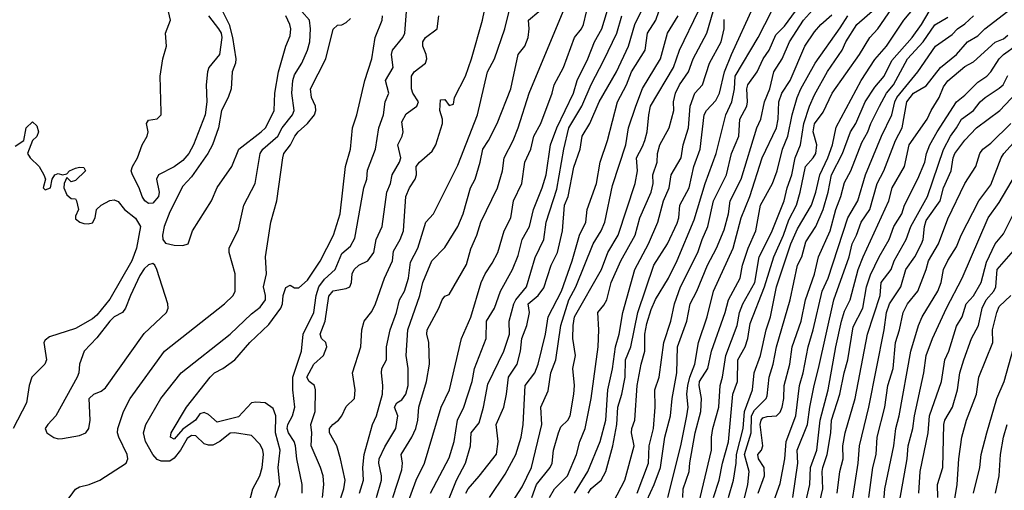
# Model space of a CAD drawing. Header units: metres. Extents: x -46681 to -43747, y -240911 to -237677.
# Tile 827 of 1056: x -44997 to -44882, y -238996 to -238941. Entities that reach past the tile are written whole.
import ezdxf

# ---------------------------------------------------------------- set-up
doc = ezdxf.new("R2010")
doc.units = ezdxf.units.M
doc.layers.add('CONTOUR_INDEX', color=1, linetype='Continuous')
doc.layers.add('CONTOUR_INTER', color=3, linetype='Continuous')

msp = doc.modelspace()

# ---------------------------------------------------------------- linework, layer by layer
at = {"layer": 'CONTOUR_INDEX'}
for points, elevation in [([(-44959.54, -238998.02), (-44958.85, -238996.02), (-44958.72, -238995.02), (-44959.26, -238992.52), (-44959.69, -238991.02), (-44960.55, -238989.52), (-44960.53, -238989.02), (-44960.16, -238988.52), (-44959.49, -238988.02), (-44959.1, -238987.52), (-44958.6, -238986.44), (-44957.63, -238985.52), (-44957.56, -238984.52), (-44957.85, -238982.52), (-44956.9, -238979.52), (-44956.76, -238977.52), (-44956.5, -238976.52), (-44955.6, -238975.41), (-44955.17, -238974.52), (-44954.15, -238971.52), (-44953.21, -238969.52), (-44953.1, -238968.39), (-44952.31, -238967.02), (-44951.93, -238966.02), (-44951.66, -238962.02), (-44951.22, -238961.02), (-44950.55, -238960.02), (-44950.42, -238959.52), (-44950.46, -238958.52), (-44950.07, -238958.02), (-44948.6, -238956.75), (-44948.16, -238956.02), (-44947.38, -238953.52), (-44947.39, -238953.02), (-44947.7, -238952.02), (-44947.6, -238950.78), (-44947.1, -238950.73), (-44946.6, -238951.42), (-44946.1, -238951.27), (-44945.97, -238950.52), (-44944.7, -238948.02), (-44944.03, -238946.02), (-44942.72, -238941.52), (-44942.22, -238939.02)], 65), ([(-44948.8, -238996.52), (-44946.6, -238992.42), (-44946.03, -238990.52), (-44945.65, -238988.02), (-44944.9, -238986.52), (-44943.95, -238983.52), (-44943.67, -238982.02), (-44942.32, -238978.52), (-44942.27, -238976.52), (-44941.35, -238975.02), (-44940.64, -238973.02), (-44939.23, -238970.52), (-44938.6, -238968.89), (-44938.11, -238967.02), (-44937.27, -238965.52), (-44936.78, -238963.52), (-44935.78, -238961.02), (-44935.31, -238959.52), (-44934.82, -238956.02), (-44934.07, -238954.02), (-44932.15, -238950.02), (-44931.7, -238948.52), (-44930.49, -238946.02), (-44929.71, -238944.02), (-44928.84, -238942.52), (-44927.65, -238938.52)], 70), ([(-44924.74, -238996.52), (-44923.42, -238993.02), (-44923.34, -238991.02), (-44922.85, -238989.02), (-44922.64, -238986.52), (-44922.68, -238984.52), (-44922.19, -238983.02), (-44921.62, -238979.02), (-44920.82, -238976.52), (-44920.39, -238974.52), (-44919.71, -238972.52), (-44917.68, -238968.52), (-44917.18, -238967.02), (-44916.5, -238965.52), (-44915.86, -238962.52), (-44914.33, -238959.52), (-44913.77, -238957.02), (-44912.91, -238955.02), (-44912.81, -238953.02), (-44911.99, -238951.52), (-44911.89, -238951.02), (-44911.96, -238949.52), (-44911.85, -238949.02), (-44910.79, -238947.52), (-44910.06, -238946.02), (-44909.37, -238945.02), (-44908.6, -238943.22), (-44907.6, -238942.2), (-44904.93, -238938.52)], 80), ([(-44915.85, -238997.02), (-44915.18, -238995.02), (-44914.82, -238993.02), (-44914.1, -238990.57), (-44913.59, -238985.02), (-44913.08, -238983.52), (-44913.03, -238981.02), (-44912.19, -238979.52), (-44911.88, -238978.52), (-44911.6, -238976.79), (-44909.93, -238972.52), (-44908.82, -238969.02), (-44907.71, -238966.52), (-44907.1, -238964.72), (-44906.18, -238963.02), (-44905.76, -238961.52), (-44905.16, -238958.52), (-44904.25, -238957.52), (-44903.95, -238957.02), (-44903.85, -238956.02), (-44904.26, -238954.52), (-44904.1, -238953.57), (-44903.1, -238952.2), (-44902.06, -238950.02), (-44898.87, -238945.52), (-44897.67, -238943.52), (-44896.74, -238942.52), (-44895.1, -238940.16)], 85), ([(-44992.61, -238999.52), (-44990.1, -238996.05), (-44989.6, -238995.78), (-44988.51, -238995.52), (-44987.24, -238995.02), (-44984.19, -238993.02), (-44984, -238992.52), (-44984.09, -238992.02), (-44985.06, -238990.02), (-44985.2, -238989.52), (-44985.16, -238989.02), (-44984.5, -238987.02), (-44983.73, -238985.52), (-44979.74, -238980.02), (-44972.76, -238974.52), (-44971.73, -238973.52), (-44971.51, -238973.02), (-44971.5, -238971.02), (-44972.21, -238968.52), (-44972.21, -238968.02), (-44971.1, -238965.82), (-44970.48, -238963.02), (-44969.19, -238960.52), (-44968.6, -238957.02), (-44968.29, -238956.52), (-44966.54, -238955.02), (-44966.04, -238954.02), (-44964.85, -238952.52), (-44964.66, -238952.02), (-44964.9, -238950.02), (-44964.81, -238948.52), (-44964.6, -238947.89), (-44963.76, -238946.52), (-44963.09, -238945.02), (-44962.81, -238944.02), (-44962.73, -238942.52), (-44962.87, -238941.52), (-44963.76, -238940.52)], 60), ([(-44974.6, -238941.02), (-44973.44, -238942.52), (-44973.15, -238943.02), (-44973.07, -238943.52), (-44973.32, -238945.52), (-44974.58, -238947.02), (-44974.74, -238947.52), (-44974.88, -238949.02), (-44974.81, -238951.02), (-44975.01, -238952.52), (-44976.36, -238956.02), (-44976.91, -238957.02), (-44977.6, -238957.82), (-44978.6, -238958.56), (-44980.42, -238959.52), (-44980.66, -238960.02), (-44980.33, -238961.52), (-44980.44, -238962.02), (-44981.1, -238962.81), (-44981.6, -238962.82), (-44982.03, -238962.52), (-44982.33, -238962.02), (-44982.66, -238961.02), (-44983.46, -238959.52), (-44983.61, -238959.02), (-44983.47, -238958.52), (-44982.87, -238957.52), (-44982.33, -238956.02), (-44981.75, -238955.02), (-44981.61, -238954.52), (-44981.84, -238953.52), (-44981.6, -238953.15), (-44980.6, -238952.98), (-44980.13, -238952.52), (-44980.1, -238952.22), (-44980.22, -238948.02), (-44979.92, -238946.02), (-44979.48, -238944.52), (-44979.62, -238943.02), (-44979.04, -238941.52), (-44979.27, -238940.52)], 60), ([(-44937.01, -238997.02), (-44936.45, -238995.52), (-44934.84, -238993.52), (-44934.61, -238993.02), (-44934.48, -238991.52), (-44933.9, -238989.52), (-44933.6, -238988.82), (-44932.79, -238988.02), (-44932.53, -238987.52), (-44932.1, -238985.02), (-44932.03, -238984.02), (-44932.22, -238982.02), (-44931.93, -238980.52), (-44932.23, -238978.52), (-44932.2, -238977.02), (-44932.04, -238976.02), (-44928.89, -238970.52), (-44928.14, -238968.52), (-44926.95, -238966.52), (-44924.97, -238960.52), (-44924.7, -238959.02), (-44924.83, -238957.52), (-44924.1, -238956.2), (-44923.86, -238955.52), (-44923.59, -238954.52), (-44923.39, -238952.52), (-44923.17, -238951.52), (-44920.5, -238947.02), (-44919.81, -238945.02), (-44917.6, -238940.43)], 75), ([(-44906.64, -238997.02), (-44906.06, -238993.02), (-44906.12, -238991.52), (-44904.9, -238988.52), (-44904.65, -238986.52), (-44904.16, -238984.02), (-44903.62, -238982.02), (-44901.87, -238974.02), (-44900.09, -238969.02), (-44899.72, -238967.52), (-44899.22, -238966.52), (-44898.68, -238965.02), (-44897.67, -238963.52), (-44896.82, -238960.52), (-44896.04, -238959.02), (-44894.69, -238955.52), (-44893.91, -238954.02), (-44893.36, -238951.02), (-44892.6, -238949.99), (-44891.1, -238949.16), (-44889.43, -238947.02), (-44887.6, -238945.52), (-44886.3, -238944.02), (-44885.1, -238943.33), (-44884.27, -238942.52), (-44881.6, -238940.47)], 90), ([(-44997.1, -238956.18), (-44996.1, -238955.52), (-44995.84, -238954.02), (-44995.1, -238953.33), (-44994.6, -238953.79), (-44994.39, -238954.52), (-44994.6, -238955.04), (-44995.08, -238955.52), (-44995.65, -238957.02), (-44995.35, -238957.52), (-44994.32, -238958.52), (-44993.76, -238959.52), (-44993.59, -238960.02), (-44993.83, -238961.02), (-44993.6, -238961.23), (-44993.01, -238961.02), (-44992.78, -238960.02), (-44992.47, -238959.52), (-44992.1, -238959.36), (-44991.6, -238959.51), (-44991.1, -238959.39), (-44990.79, -238959.02), (-44990.1, -238958.73), (-44989.6, -238958.6), (-44989.1, -238958.65), (-44988.91, -238959.02), (-44990.1, -238960.17), (-44990.6, -238960.3), (-44991.1, -238959.83), (-44991.42, -238960.52), (-44991.43, -238961.02), (-44991.1, -238961.81), (-44990.6, -238962.27), (-44990.1, -238962.28), (-44989.98, -238962.52), (-44989.73, -238963.52), (-44990.1, -238964.31), (-44990.1, -238964.61), (-44989.59, -238965.02), (-44989.1, -238965.15), (-44988.6, -238965.22), (-44988.1, -238965.07), (-44987.78, -238964.52), (-44987.63, -238963.52), (-44987.11, -238963.02), (-44986.1, -238962.47), (-44985.6, -238962.4), (-44985.1, -238962.61), (-44984.38, -238963.52), (-44983.1, -238964.56), (-44982.52, -238965.52), (-44982.97, -238968.02), (-44983.54, -238969.52), (-44986.1, -238973.95), (-44987.6, -238975.81), (-44988.1, -238976.23), (-44990.1, -238977.36), (-44993.1, -238978.35), (-44993.6, -238978.73), (-44993.77, -238979.02), (-44993.46, -238981.02), (-44993.67, -238981.52), (-44995.18, -238983.02), (-44995.49, -238984.02), (-44995.79, -238986.02), (-44997.35, -238989.02)], 60), ([(-44897.77, -238997.02), (-44897.3, -238993.52), (-44896.93, -238992.02), (-44896.8, -238990.02), (-44895.93, -238986.52), (-44895.56, -238984.02), (-44894.97, -238982.02), (-44894.67, -238979.02), (-44894.21, -238977.52), (-44893.79, -238975.52), (-44893.3, -238974.52), (-44892.08, -238973.02), (-44891.11, -238970.52), (-44890.85, -238969.52), (-44889.68, -238967.52), (-44888.6, -238964.61), (-44886.63, -238960.52), (-44885.35, -238958.52), (-44884.86, -238957.02), (-44884.52, -238956.52), (-44883.6, -238955.82), (-44881.25, -238953.52)], 95), ([(-44888.18, -238999.52), (-44887.52, -238995.52), (-44887.33, -238992.52), (-44886.97, -238990.02), (-44886.41, -238988.02), (-44885.25, -238985.02), (-44884.99, -238983.02), (-44883.36, -238979.02), (-44883.38, -238977.52), (-44882.91, -238975.52), (-44882.6, -238974.8), (-44881.27, -238973.52)], 100)]:
    msp.add_lwpolyline(points, dxfattribs=dict(at, elevation=elevation))
at = {"layer": 'CONTOUR_INTER'}
for points, elevation in [([(-44952.47, -239000.52), (-44950.45, -238995.02), (-44949.48, -238993.02), (-44947.53, -238986.52), (-44946.58, -238984.52), (-44945.16, -238978.52), (-44944.1, -238976.04), (-44942.9, -238972.02), (-44942.44, -238971.02), (-44941.6, -238969.78), (-44940.95, -238968.52), (-44940.2, -238966.02), (-44939.42, -238964.52), (-44939.14, -238962.52), (-44938.16, -238960.52), (-44937.8, -238958.02), (-44937.1, -238956.52), (-44936.75, -238955.02), (-44935.95, -238953.52), (-44934.64, -238950.02), (-44934.4, -238949.02), (-44933.31, -238947.02), (-44932.01, -238943.52), (-44931.22, -238942.52), (-44930.98, -238942.02), (-44930.29, -238939.02)], 69), ([(-44923.6, -238997.37), (-44922.75, -238995.52), (-44922.03, -238993.52), (-44921.5, -238990.02), (-44920.86, -238987.52), (-44920.68, -238985.52), (-44920.14, -238982.52), (-44920.04, -238979.52), (-44918.96, -238976.52), (-44918.57, -238974.52), (-44917.78, -238973.02), (-44916.57, -238970.02), (-44915.51, -238968.02), (-44914.6, -238965.9), (-44914.11, -238964.02), (-44913.92, -238962.52), (-44912.65, -238960.02), (-44910.8, -238954.02), (-44910.33, -238953.02), (-44909.94, -238951.02), (-44909.32, -238949.52), (-44908.82, -238947.52), (-44907.85, -238946.02), (-44907.02, -238944.02), (-44905.38, -238941.52), (-44902.6, -238938.36)], 81), ([(-44914.12, -238997.02), (-44913.51, -238995.02), (-44913.21, -238993.02), (-44913.19, -238992.02), (-44912.42, -238989.02), (-44912.25, -238987.02), (-44911.33, -238984.52), (-44911.11, -238982.52), (-44910.38, -238980.52), (-44909.73, -238977.52), (-44909.22, -238976.02), (-44908.54, -238972.52), (-44906.84, -238967.52), (-44906.1, -238965.78), (-44904.46, -238963.02), (-44903.95, -238961.52), (-44903.48, -238959.52), (-44902.55, -238957.52), (-44902.02, -238956.02), (-44901.6, -238953.95), (-44898.67, -238948.52), (-44897.1, -238946.1), (-44895.72, -238944.52), (-44893.72, -238941.52), (-44891.65, -238939.02)], 86), ([(-44973.23, -238940.02), (-44972.22, -238942.02), (-44971.81, -238943.52), (-44971.43, -238946.02), (-44971.47, -238946.52), (-44971.86, -238947.52), (-44971.98, -238949.52), (-44972.33, -238950.52), (-44973.1, -238952.02), (-44973.43, -238954.02), (-44974.14, -238956.02), (-44974.7, -238957.02), (-44976.6, -238959.75), (-44977.6, -238960.82), (-44979.1, -238963.82), (-44979.76, -238965.52), (-44979.97, -238966.52), (-44979.94, -238967.02), (-44979.6, -238967.45), (-44978.6, -238967.67), (-44977.6, -238967.72), (-44976.96, -238967.52), (-44976.46, -238966.02), (-44974.27, -238962.52), (-44973.6, -238960.98), (-44971.89, -238958.52), (-44971.08, -238956.52), (-44968.48, -238954.52), (-44967.98, -238954.02), (-44967.69, -238953.52), (-44966.97, -238952.02), (-44966.9, -238950.02), (-44966.47, -238947.52), (-44965.6, -238944.52), (-44965.1, -238943.35), (-44965.03, -238942.52), (-44965.13, -238942.02), (-44965.6, -238941.01)], 59), ([(-44957.03, -238996.52), (-44956.57, -238995.02), (-44956.64, -238993.52), (-44956.51, -238992.02), (-44955.54, -238988.52), (-44955.06, -238987.52), (-44954.38, -238985.02), (-44954.33, -238984.02), (-44954.5, -238982.52), (-44954.43, -238982.02), (-44953.9, -238981.02), (-44953.9, -238979.52), (-44953.48, -238977.52), (-44952.72, -238975.52), (-44952.37, -238974.02), (-44951.81, -238973.02), (-44951.34, -238971.52), (-44951.1, -238969.66), (-44950.26, -238968.02), (-44949.33, -238965.02), (-44948.43, -238964.02), (-44945.6, -238958.38), (-44943.3, -238952.52), (-44942.14, -238947.52), (-44941.33, -238946.02), (-44940.15, -238942.52), (-44939.52, -238940.02)], 66), ([(-44930.44, -238996.52), (-44930.1, -238995.97), (-44928.92, -238995.02), (-44928.37, -238994.02), (-44927.56, -238991.02), (-44927.12, -238988.52), (-44926.99, -238986.52), (-44926.51, -238985.02), (-44926.13, -238983.02), (-44926.09, -238981.02), (-44925.49, -238979.52), (-44924.65, -238975.52), (-44922.78, -238970.02), (-44921.19, -238967.52), (-44920.1, -238965.13), (-44919.9, -238964.52), (-44919.77, -238963.02), (-44918.69, -238961.02), (-44918.16, -238958.52), (-44917.39, -238956.52), (-44916.95, -238952.52), (-44916.67, -238952.02), (-44915.6, -238950.85), (-44915.14, -238950.02), (-44914.56, -238947.52), (-44913.78, -238945.52), (-44911.25, -238940.02)], 78), ([(-44966.86, -238997.02), (-44966.32, -238995.52), (-44966.51, -238993.52), (-44966.29, -238991.52), (-44966.83, -238989.52), (-44966.78, -238987.52), (-44967.1, -238986.68), (-44968.02, -238986.02), (-44969.1, -238985.93), (-44969.6, -238986.01), (-44971.1, -238987.63), (-44973.6, -238988.27), (-44974.6, -238987.37), (-44975.1, -238987.15), (-44975.6, -238987.28), (-44976.14, -238988.02), (-44977.6, -238989.09), (-44978.6, -238990.26), (-44979.02, -238990.02), (-44978.94, -238989.52), (-44977.18, -238986.52), (-44974.43, -238983.02), (-44973.91, -238982.52), (-44972.94, -238982.02), (-44971.56, -238981.02), (-44969.79, -238979.02), (-44967.6, -238976.92), (-44966.21, -238975.02), (-44966, -238974.52), (-44965.93, -238973.52), (-44965.6, -238972.62), (-44965.1, -238972.32), (-44964.6, -238972.63), (-44964.1, -238972.64), (-44963.1, -238971.74), (-44961.6, -238969.55), (-44960.08, -238966.52), (-44959.29, -238964.02), (-44958.66, -238958.52), (-44958.08, -238956.52), (-44957.86, -238954.02), (-44957.37, -238952.52), (-44956.41, -238948.52), (-44955.61, -238946.02), (-44955.21, -238943.52), (-44954.4, -238941.52), (-44954.36, -238941.02)], 62), ([(-44963.7, -238996.52), (-44963.7, -238995.52), (-44964.34, -238992.52), (-44964.48, -238991.02), (-44964.63, -238990.52), (-44965.32, -238989.52), (-44965.47, -238989.02), (-44965.38, -238988.52), (-44964.84, -238987.52), (-44964.58, -238986.52), (-44964.81, -238984.52), (-44964.81, -238983.02), (-44963.78, -238980.02), (-44963.58, -238978.02), (-44962.37, -238975.52), (-44962.07, -238973.52), (-44961.76, -238972.52), (-44961.1, -238971.63), (-44959.88, -238970.52), (-44959.1, -238968.66), (-44958.1, -238967.8), (-44957.6, -238966.87), (-44956.55, -238961.02), (-44956.19, -238960.02), (-44956.1, -238958.96), (-44955.19, -238956.52), (-44954.78, -238954.02), (-44954.24, -238952.52), (-44954.05, -238951.02), (-44953.63, -238950.02), (-44954, -238948.52), (-44953.11, -238947.02), (-44953.31, -238945.52), (-44953.21, -238945.02), (-44952.01, -238943.52), (-44951.75, -238943.02), (-44951.59, -238940.52)], 63), ([(-44961.33, -238997.02), (-44961.2, -238995.52), (-44961.28, -238994.52), (-44961.58, -238993.52), (-44962.65, -238991.02), (-44962.58, -238989.52), (-44962.71, -238988.52), (-44962.19, -238987.02), (-44962.16, -238984.52), (-44962.28, -238984.02), (-44962.9, -238983.52), (-44963.15, -238983.02), (-44962.34, -238981.52), (-44961.24, -238980.52), (-44960.84, -238979.52), (-44960.94, -238979.02), (-44961.46, -238978.52), (-44961.62, -238978.02), (-44961.02, -238976.52), (-44960.6, -238973.62), (-44960.1, -238973.01), (-44958.6, -238972.72), (-44958.17, -238972.52), (-44957.98, -238972.02), (-44957.9, -238971.02), (-44957.66, -238970.52), (-44957.1, -238969.99), (-44956.09, -238969.52), (-44955.36, -238968.52), (-44955.12, -238967.02), (-44954.4, -238965.52), (-44953.86, -238961.52), (-44953.42, -238960.52), (-44953.26, -238959.52), (-44952.4, -238958.02), (-44952.25, -238957.52), (-44952.59, -238956.02), (-44952.08, -238955.02), (-44951.97, -238954.52), (-44952.1, -238953.35), (-44951.6, -238952.42), (-44950.37, -238951.52), (-44950.19, -238951.02), (-44950.84, -238950.02), (-44951, -238949.52), (-44950.99, -238948.02), (-44950.7, -238947.52), (-44949.38, -238946.52), (-44949.22, -238946.02), (-44949.27, -238945.52), (-44949.68, -238944.52), (-44949.67, -238944.02), (-44949.35, -238943.52), (-44948.01, -238942.52), (-44947.8, -238941.02)], 64), ([(-44955.07, -238997.02), (-44954.5, -238995.02), (-44954.49, -238994.52), (-44954.81, -238993.02), (-44954.74, -238992.52), (-44954.1, -238991.12), (-44952.8, -238989.02), (-44952.58, -238987.52), (-44952.96, -238986.52), (-44952.71, -238986.02), (-44952.1, -238985.65), (-44951.64, -238985.02), (-44951.39, -238984.02), (-44951.39, -238982.02), (-44951.6, -238980.52), (-44951.41, -238977.52), (-44950.03, -238973.52), (-44949.66, -238972.02), (-44948.64, -238969.52), (-44947.1, -238967.97), (-44945.6, -238965.52), (-44944.97, -238964.02), (-44944.14, -238961.02), (-44943.59, -238960.02), (-44942.99, -238958.02), (-44942.7, -238956.52), (-44942.05, -238955.52), (-44941.02, -238953.52), (-44939.44, -238949.52), (-44938.6, -238945.52), (-44937.82, -238944.52), (-44937.43, -238943.52), (-44937.3, -238942.52), (-44937.36, -238941.52), (-44936.16, -238940.52)], 67), ([(-44953.15, -238997.02), (-44952.1, -238993.8), (-44952.04, -238993.02), (-44952.18, -238992.02), (-44950.95, -238990.02), (-44950.49, -238989.02), (-44950.26, -238988.02), (-44950.12, -238986.52), (-44949.26, -238983.52), (-44948.89, -238981.52), (-44948.98, -238979.02), (-44949.19, -238978.02), (-44949.17, -238977.52), (-44947.82, -238975.02), (-44947.44, -238974.02), (-44947.1, -238973.63), (-44946.6, -238973.41), (-44944.6, -238969.92), (-44944.1, -238968.09), (-44943.4, -238966.52), (-44942.93, -238965.02), (-44940.97, -238961.02), (-44940.42, -238959.02), (-44940.22, -238957.52), (-44939.18, -238955.52), (-44938.57, -238954.02), (-44937.3, -238950.02), (-44933.34, -238940.52)], 68), ([(-44946.76, -238997.52), (-44945.76, -238995.02), (-44944.69, -238993.02), (-44944.11, -238991.02), (-44944.06, -238989.52), (-44943.1, -238988.35), (-44942.6, -238986.52), (-44942.1, -238983.86), (-44940.23, -238980.02), (-44939.6, -238978.03), (-44939.63, -238976.52), (-44939.07, -238974.52), (-44938.85, -238974.02), (-44937.63, -238972.52), (-44936.6, -238969.11), (-44935.61, -238967.02), (-44935.34, -238965.02), (-44934.1, -238961.17), (-44933.27, -238956.52), (-44932.67, -238954.02), (-44931.19, -238951.52), (-44930.1, -238948.99), (-44928.6, -238946.17), (-44927.12, -238943.02), (-44926.51, -238941.02)], 71), ([(-44944.66, -238996.52), (-44944.41, -238996.02), (-44943.1, -238994.55), (-44941.1, -238992), (-44940.89, -238990.52), (-44941.16, -238988.52), (-44940.25, -238986.52), (-44939.93, -238985.02), (-44939.71, -238983.02), (-44938.71, -238981.52), (-44938.31, -238980.02), (-44938.17, -238978.52), (-44937.59, -238977.02), (-44937.25, -238975.52), (-44937.4, -238974.52), (-44936.25, -238973.52), (-44935.6, -238972.66), (-44934.74, -238970.02), (-44934.01, -238968.52), (-44933.42, -238966.02), (-44933.19, -238963.02), (-44932.77, -238962.02), (-44932.1, -238958.63), (-44931.38, -238956.52), (-44931.15, -238955.02), (-44930.26, -238953.52), (-44929.15, -238951.02), (-44927.13, -238947.52), (-44925.73, -238944.52), (-44925, -238942.02), (-44924.28, -238940.52)], 72), ([(-44941.92, -238997.02), (-44940.1, -238994.32), (-44938.85, -238992.02), (-44938.24, -238990.02), (-44938, -238988.52), (-44937.77, -238984.02), (-44936.65, -238982.52), (-44936.25, -238981.52), (-44935.4, -238978.02), (-44935.08, -238976.02), (-44933.55, -238973.02), (-44932.3, -238969.52), (-44931.43, -238966.52), (-44930.7, -238965.02), (-44930.56, -238963.52), (-44929.45, -238960.52), (-44929.05, -238958.02), (-44928.18, -238955.52), (-44927.04, -238951.02), (-44925.99, -238949.02), (-44925.39, -238947.52), (-44923.79, -238945.02), (-44923.52, -238943.02), (-44922.56, -238941.52), (-44922.2, -238940.52)], 73), ([(-44939.24, -238997.52), (-44938.1, -238995.78), (-44937.02, -238993.52), (-44935.83, -238988.52), (-44935.93, -238986.52), (-44935.1, -238984.62), (-44934.78, -238982.52), (-44934.2, -238981.02), (-44933.63, -238977.02), (-44932.68, -238974.02), (-44931.86, -238972.52), (-44929.87, -238967.52), (-44928.92, -238966.02), (-44928.48, -238965.02), (-44927.6, -238960.76), (-44926.04, -238956.02), (-44925.76, -238954.02), (-44924.91, -238951.52), (-44924.1, -238949.46), (-44922.03, -238946.02), (-44921.2, -238943.02), (-44919.95, -238941.02)], 74), ([(-44934.93, -238997.02), (-44934.37, -238996.02), (-44932.86, -238994.52), (-44931.8, -238992.02), (-44931.42, -238990.52), (-44930.8, -238989.02), (-44930.08, -238985.52), (-44929.29, -238979.52), (-44929.2, -238977.52), (-44929.3, -238975.52), (-44928.6, -238974.65), (-44928.28, -238974.02), (-44927.75, -238972.02), (-44926.62, -238969.52), (-44924.98, -238966.52), (-44924.42, -238964.52), (-44923.11, -238961.52), (-44922.87, -238960.52), (-44922.91, -238959.52), (-44922.42, -238958.02), (-44922.37, -238957.02), (-44922.09, -238956.02), (-44921.02, -238954.02), (-44920.48, -238952.02), (-44920.49, -238951.02), (-44920.29, -238950.02), (-44919.82, -238949.02), (-44918.78, -238947.52), (-44918.22, -238946.02), (-44916.63, -238943.02), (-44915.88, -238940.52)], 76), ([(-44927.5, -238997.52), (-44926.18, -238995.02), (-44925.07, -238991.02), (-44925.39, -238989.52), (-44925.36, -238989.02), (-44925, -238988.02), (-44924.74, -238984.02), (-44924.27, -238981.52), (-44923.84, -238980.02), (-44923.84, -238978.02), (-44923.6, -238976.79), (-44923.1, -238975.16), (-44922.6, -238974.01), (-44921.11, -238971.52), (-44920.1, -238969.45), (-44918.1, -238964.74), (-44916.81, -238960.52), (-44915.56, -238957.02), (-44914.41, -238952.52), (-44913.74, -238951.02), (-44913.41, -238949.52), (-44913.34, -238948.02), (-44910.67, -238943.52), (-44909.11, -238940.52)], 79), ([(-44921.15, -238997.02), (-44919.65, -238991.02), (-44918.95, -238987.52), (-44918.82, -238986.52), (-44918.95, -238985.02), (-44918.84, -238984.02), (-44918.61, -238983.02), (-44918.04, -238981.52), (-44917.6, -238979.02), (-44916.58, -238976.02), (-44915.85, -238973.02), (-44913.55, -238968.02), (-44912.62, -238964.52), (-44911.64, -238962.02), (-44910.21, -238957.52), (-44908.54, -238954.02), (-44908.35, -238953.02), (-44908.26, -238951.02), (-44907.92, -238950.02), (-44906.95, -238948.52), (-44905.22, -238944.52), (-44904.1, -238942.88), (-44903.35, -238942.02), (-44902.1, -238940.89)], 82), ([(-44919.41, -238997.02), (-44919.39, -238996.02), (-44918.67, -238994.02), (-44918.6, -238993), (-44917.98, -238989.52), (-44917.33, -238987.02), (-44917.24, -238985.52), (-44917.51, -238984.02), (-44917.49, -238983.52), (-44916.51, -238982.02), (-44916.1, -238980.02), (-44914.49, -238975.52), (-44914.12, -238974.02), (-44912.77, -238971.52), (-44912.48, -238970.02), (-44911.82, -238968.02), (-44910.92, -238966.02), (-44910.37, -238963.02), (-44909.01, -238960.52), (-44908.44, -238959.02), (-44907.82, -238956.52), (-44907.21, -238955.02), (-44906.7, -238952.52), (-44906.13, -238950.52), (-44905.69, -238949.52), (-44904.01, -238946.52), (-44901.1, -238942.42), (-44900.23, -238941.02)], 83), ([(-44917.76, -238998.52), (-44916.08, -238991.52), (-44916.09, -238990.02), (-44915.95, -238989.02), (-44915.22, -238986.52), (-44915.08, -238984.02), (-44914.81, -238983.02), (-44914.43, -238980.52), (-44913.12, -238977.02), (-44912.82, -238975.52), (-44912.45, -238974.52), (-44911.05, -238972.02), (-44910.56, -238969.02), (-44909.1, -238966.21), (-44907.65, -238962.52), (-44907.3, -238961.02), (-44906.76, -238959.52), (-44906.35, -238957.52), (-44905.73, -238956.02), (-44905.34, -238953.52), (-44904.67, -238951.52), (-44904.1, -238950.21), (-44902.6, -238947.5), (-44900.88, -238945.02), (-44900.44, -238944.02), (-44899.16, -238942.02), (-44897.1, -238940.19)], 84), ([(-44913.09, -239000.52), (-44911.88, -238995.52), (-44911.69, -238994.02), (-44912.25, -238992.02), (-44911.47, -238989.52), (-44911.42, -238987.52), (-44911.1, -238986.86), (-44909.71, -238985.52), (-44909.6, -238985.2), (-44909.38, -238983.02), (-44908.9, -238981.52), (-44908.54, -238979.52), (-44906.94, -238974.02), (-44906.08, -238970.02), (-44905.59, -238969.02), (-44905.1, -238967.29), (-44903.95, -238965.52), (-44903.1, -238963.52), (-44902.51, -238961.52), (-44902.13, -238959.52), (-44900.85, -238957.02), (-44899.92, -238954.52), (-44899.3, -238953.52), (-44898.21, -238951.02), (-44897.1, -238949.29), (-44895.99, -238948.02), (-44895.1, -238946.19), (-44892.76, -238943.52), (-44891.66, -238942.02), (-44890.77, -238940.52)], 87), ([(-44910.64, -238996.52), (-44909.93, -238994.52), (-44909.95, -238993.52), (-44910.62, -238992.52), (-44910.68, -238992.02), (-44910.28, -238991.52), (-44910.11, -238991.02), (-44910.41, -238988.52), (-44910.31, -238988.02), (-44910.1, -238987.76), (-44909.6, -238987.61), (-44908.53, -238987.52), (-44908.1, -238987.1), (-44907.85, -238986.52), (-44907.67, -238985.52), (-44907.64, -238984.02), (-44906.98, -238981.52), (-44906.71, -238979.52), (-44905.65, -238976.52), (-44905.14, -238974.02), (-44904.1, -238971.07), (-44903.64, -238969.02), (-44902.29, -238966.02), (-44901.63, -238963.52), (-44901.03, -238962.02), (-44900.6, -238960.38), (-44899.86, -238959.02), (-44898.6, -238955.76), (-44897.89, -238954.52), (-44897.55, -238953.52), (-44896.55, -238951.52), (-44895.74, -238950.02), (-44894.91, -238949.02), (-44893.27, -238946.02), (-44891.47, -238944.02), (-44890.1, -238942.04), (-44888.6, -238941.17)], 88), ([(-44909.24, -238998.52), (-44908.1, -238995.41), (-44907.54, -238992.52), (-44907.4, -238990.52), (-44906.27, -238987.52), (-44905.86, -238984.02), (-44905.42, -238982.52), (-44904.84, -238979.52), (-44904.25, -238977.52), (-44903.22, -238973.02), (-44902.52, -238971.52), (-44900.22, -238964.52), (-44899.08, -238962.52), (-44898.18, -238959.52), (-44896.3, -238955.02), (-44895.1, -238952.53), (-44894.76, -238951.02), (-44894.53, -238950.52), (-44892.09, -238947.52), (-44890.03, -238944.52), (-44888.1, -238943.18), (-44887.48, -238942.52), (-44886.6, -238941.95), (-44885.61, -238941.02)], 89), ([(-44970.1, -238998.53), (-44969.46, -238996.02), (-44968.63, -238994.52), (-44968.38, -238993.52), (-44968.22, -238992.02), (-44968.28, -238991.52), (-44968.6, -238990.86), (-44969.6, -238989.83), (-44971.6, -238989.49), (-44972.1, -238989.53), (-44973.28, -238990.52), (-44974.1, -238990.93), (-44974.6, -238990.95), (-44975.1, -238990.79), (-44976.1, -238989.86), (-44976.6, -238989.82), (-44977.1, -238990.15), (-44977.87, -238991.52), (-44978.6, -238992.44), (-44979.1, -238992.82), (-44980.1, -238992.8), (-44980.6, -238992.6), (-44981.09, -238992.02), (-44981.94, -238990.52), (-44982.19, -238989.52), (-44981.91, -238988.52), (-44980.16, -238985.52), (-44977.79, -238982.52), (-44972.1, -238978.02), (-44969.6, -238975.67), (-44968.6, -238974.88), (-44967.98, -238974.02), (-44967.96, -238973.52), (-44968.22, -238972.52), (-44967.85, -238971.02), (-44967.98, -238969.02), (-44967.36, -238965.02), (-44966.66, -238962.52), (-44965.98, -238957.52), (-44965.84, -238957.02), (-44965.06, -238956.02), (-44964.57, -238955.02), (-44964.19, -238954.52), (-44963.08, -238953.52), (-44962.28, -238952.52), (-44962.11, -238952.02), (-44962.16, -238951.52), (-44962.61, -238950.52), (-44962.76, -238949.52), (-44960.97, -238946.02), (-44960.1, -238942.55), (-44959.6, -238942.08), (-44959.1, -238942.05), (-44958.6, -238941.79), (-44958.1, -238941.33)], 61), ([(-44932.01, -238996.52), (-44930.47, -238994.02), (-44929.06, -238990.52), (-44928.38, -238988.02), (-44928.13, -238984.52), (-44927.6, -238982.06), (-44927.25, -238979.52), (-44926.83, -238978.02), (-44926.39, -238975.52), (-44925.02, -238970.52), (-44923.4, -238967.52), (-44922.35, -238965.02), (-44921.67, -238962.52), (-44921.02, -238961.02), (-44920.78, -238959.52), (-44919.63, -238957.52), (-44919.38, -238956.02), (-44918.75, -238954.02), (-44918.58, -238951.52), (-44918.02, -238950.02), (-44917.13, -238949.02), (-44916.31, -238946.52), (-44914.97, -238944.02), (-44914.62, -238942.52), (-44914.6, -238941.42)], 77), ([(-44905.11, -238997.52), (-44904.63, -238995.52), (-44904.56, -238993.52), (-44903.82, -238991.52), (-44903.46, -238988.02), (-44902.51, -238984.52), (-44901.64, -238979.52), (-44900.97, -238976.52), (-44900.6, -238975.35), (-44899.96, -238974.02), (-44899.01, -238970.52), (-44898.44, -238969.02), (-44895.47, -238962.52), (-44895.07, -238961.02), (-44893.63, -238958.52), (-44893.09, -238956.02), (-44891.01, -238953.02), (-44890.55, -238952.02), (-44889.61, -238950.52), (-44889.1, -238949.27), (-44888.6, -238948.59), (-44886.6, -238946.9), (-44885.6, -238946.36), (-44883.1, -238944.07), (-44882.1, -238943.67), (-44881.6, -238943.27)], 91), ([(-44903.85, -238999.02), (-44903.14, -238996.02), (-44903.23, -238994.02), (-44903.14, -238993.52), (-44902.65, -238992.02), (-44902.19, -238989.52), (-44902.11, -238988.02), (-44901.14, -238985.02), (-44900.67, -238982.52), (-44900.23, -238981.02), (-44899.6, -238977.17), (-44898.5, -238975.02), (-44898.07, -238972.52), (-44897.6, -238971.15), (-44896.59, -238969.02), (-44895.42, -238967.02), (-44894.86, -238965.52), (-44893.96, -238964.02), (-44893.62, -238963.02), (-44892.1, -238959.96), (-44891.26, -238958.02), (-44891.09, -238957.02), (-44890.67, -238956.02), (-44889.84, -238954.52), (-44887.58, -238951.02), (-44886.6, -238950.23), (-44885.1, -238948.74), (-44884.05, -238948.02), (-44883.6, -238947.53), (-44882.6, -238946.01), (-44882.11, -238945.52), (-44880.6, -238944.44)], 92), ([(-44901.47, -238996.52), (-44901.14, -238994.02), (-44900.77, -238992.52), (-44900.81, -238991.02), (-44900.53, -238989.52), (-44899.37, -238985.52), (-44897.92, -238978.02), (-44896.48, -238973.52), (-44896.34, -238972.02), (-44895.2, -238970.52), (-44894.84, -238969.52), (-44893.44, -238967.02), (-44892.89, -238965.52), (-44890.97, -238962.02), (-44889.1, -238956.54), (-44888.3, -238955.02), (-44887.57, -238954.02), (-44887.02, -238953.02), (-44885.6, -238952.04), (-44884.82, -238951.02), (-44884.26, -238950.52), (-44882.6, -238949.44), (-44882.16, -238949.02), (-44881.6, -238947.96)], 93), ([(-44899.74, -238997.52), (-44899.02, -238993.02), (-44898.87, -238991.02), (-44897.8, -238986.52), (-44896, -238977.52), (-44895.73, -238975.52), (-44895.37, -238974.52), (-44894.07, -238972.52), (-44893.46, -238970.52), (-44892.45, -238969.02), (-44891.65, -238967.52), (-44891.46, -238967.02), (-44891.32, -238965.52), (-44891.1, -238964.8), (-44889.48, -238962.52), (-44889.09, -238961.02), (-44888.21, -238959.02), (-44887.99, -238957.52), (-44887.76, -238957.02), (-44886.6, -238955.47), (-44885.25, -238954.02), (-44882.55, -238952.02), (-44880.6, -238949.95)], 94), ([(-44896.08, -238998.02), (-44895.92, -238996.02), (-44894.86, -238991.02), (-44894.66, -238989.02), (-44894.25, -238987.52), (-44892.89, -238980.02), (-44892.01, -238977.02), (-44891.57, -238976.02), (-44889.75, -238973.02), (-44889.38, -238972.02), (-44889.09, -238970.52), (-44888.6, -238969.48), (-44887.6, -238967.86), (-44887.03, -238966.52), (-44885, -238962.52), (-44883.6, -238960.65), (-44882.39, -238957.52), (-44882.07, -238957.02), (-44880.6, -238955.39)], 96), ([(-44894.21, -238997.52), (-44893.32, -238992.52), (-44893.22, -238991.02), (-44892.66, -238989.02), (-44892.47, -238987.52), (-44891.38, -238982.52), (-44891.1, -238980.52), (-44890.36, -238978.52), (-44888.74, -238975.02), (-44886.93, -238971.52), (-44883.9, -238964.52), (-44882.6, -238962.73), (-44880.73, -238959.52)], 97), ([(-44891.97, -238996.52), (-44891.83, -238994.02), (-44890.88, -238989.52), (-44890.71, -238987.52), (-44889.34, -238983.52), (-44888.94, -238981.02), (-44888.48, -238980.02), (-44887.6, -238977.1), (-44886.92, -238976.02), (-44886.46, -238974.52), (-44885.6, -238973.57), (-44884.71, -238972.02), (-44884.1, -238969.67), (-44883.1, -238967.52), (-44882.1, -238966.35), (-44880.6, -238963.35)], 98), ([(-44889.74, -238997.02), (-44889.79, -238995.52), (-44889.16, -238993.52), (-44889.07, -238988.52), (-44888.95, -238988.02), (-44888.06, -238986.52), (-44887.47, -238984.52), (-44887.18, -238982.52), (-44886.74, -238981.02), (-44885.85, -238978.52), (-44885.04, -238977.02), (-44884.6, -238975.02), (-44884.14, -238974.02), (-44883.24, -238973.02), (-44883, -238972.52), (-44882.86, -238970.52), (-44880.68, -238968.02)], 99), ([(-44981.6, -238969.98), (-44982.1, -238970.45), (-44982.6, -238971.19), (-44983.7, -238973.52), (-44984.25, -238975.02), (-44984.6, -238975.51), (-44985.6, -238976.02), (-44986.1, -238976.51), (-44987.6, -238978.44), (-44989.07, -238980.02), (-44989.62, -238981.52), (-44989.71, -238982.52), (-44989.9, -238983.02), (-44992.38, -238987.52), (-44993.3, -238988.52), (-44993.6, -238989.02), (-44993.42, -238989.52), (-44992.6, -238990.05), (-44992.1, -238990.19), (-44991.6, -238990.15), (-44989.6, -238989.83), (-44988.88, -238989.52), (-44988.54, -238989.02), (-44988.39, -238988.02), (-44988.48, -238985.52), (-44987.95, -238985.02), (-44987.1, -238984.65), (-44986.6, -238984.28), (-44982.1, -238977.97), (-44979.48, -238975.52), (-44979.3, -238975.02), (-44979.35, -238974.52), (-44980.63, -238970.52), (-44980.85, -238970.02), (-44981.1, -238969.8), (-44981.6, -238969.98)], 59), ([(-44885.59, -238996.52), (-44884.85, -238993.52), (-44884.71, -238992.02), (-44884.06, -238989.52), (-44882.88, -238985.52), (-44882.04, -238983.52), (-44880.21, -238977.02)], 101), ([(-44883.06, -238996.52), (-44882.6, -238994.52), (-44882.45, -238992.02), (-44882.11, -238990.02), (-44881.68, -238988.52)], 102)]:
    msp.add_lwpolyline(points, dxfattribs=dict(at, elevation=elevation))

doc.saveas('drawing.dxf')
